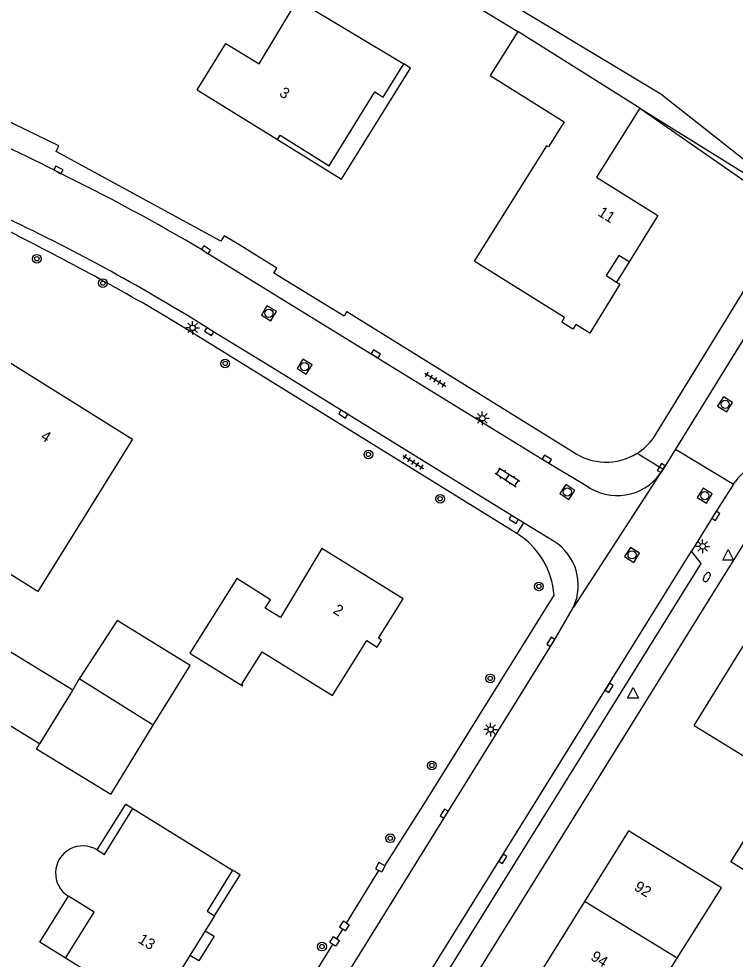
# Model space of a CAD drawing. Extents: x 128999 to 131010, y 395498 to 399007.
# Drawn here: x 130308.2 to 130374.1, y 398318.3 to 398404.8 of the extents above; entities that cross this region are included whole.
import ezdxf

# ---------------------------------------------------------------- set-up
doc = ezdxf.new("R2010")
doc.units = 0
for name, color, linetype in [('gg-afsc-hekwerk', 7, 'Continuous'), ('gg-afsc-muur', 7, 'Continuous'), ('gg-anno-huisnummerreeks BGT', 7, 'Continuous'), ('gg-bbg-bijgebouw', 7, 'Continuous'), ('gg-bbg-gedigitaliseerde bebouwing', 7, 'Continuous'), ('gg-bbg-gedigitaliseerde bijgebouw', 7, 'Continuous'), ('gg-bbg-hoofdgebouw', 7, 'Continuous'), ('gg-bbg-luifel en loopbrug', 7, 'Continuous'), ('gg-bbg-tussenscheiding', 7, 'Continuous'), ('gg-knt-verharding', 7, 'Continuous'), ('gg-knt-verharding nz', 7, 'Continuous'), ('gt-grn-groengrens', 7, 'Continuous'), ('gt-grn-vlakafsluiter', 7, 'Continuous'), ('gt-grn-weggrens', 7, 'Continuous'), ('gt-symb-boom', 7, 'Continuous'), ('gt-symb-brandkraan', 7, 'Continuous'), ('gt-symb-klinker verharding', 7, 'Continuous'), ('gt-symb-kolk', 7, 'Continuous'), ('gt-symb-lichtmast', 7, 'Continuous'), ('gt-symb-rioolschacht', 7, 'Continuous'), ('gt-symb-tegel verharding', 7, 'Continuous'), ('gt-symb-waterafsluiter', 7, 'Continuous')]:
    doc.layers.add(name, color=color, linetype=linetype)

# ---------------------------------------------------------------- blocks, each defined once
blk = doc.blocks.new('gt0-BOOM')
at = {"layer": 'gt-symb-boom'}
for radius in [0.4, 0.2]:
    blk.add_circle((0, 0), radius, dxfattribs=at)
blk = doc.blocks.new('gt0-KOLK')
at = {"layer": 'gt-symb-kolk'}
blk.add_lwpolyline([(0, 0), (0.375, 0), (0.375, 0.4), (-0.375, 0.4), (-0.375, 0), (0, 0)], dxfattribs=at)
blk = doc.blocks.new('gt0-LMAST')
at = {"layer": 'gt-symb-lichtmast'}
for p, q in [((-0.182, 0.173), (-0.447, 0.438)), ((-0.005, 0.246), (-0.005, 0.621)), ((0.172, 0.173), (0.437, 0.438)), ((-0.255, -0.004), (-0.63, -0.004)), ((-0.182, -0.181), (-0.447, -0.446)), ((-0.005, -0.254), (-0.005, -0.629)), ((0.437, -0.446), (0.172, -0.181)), ((0.245, -0.004), (0.62, -0.004))]:
    blk.add_line(p, q, dxfattribs=at)
blk.add_circle((-0.005, -0.004), 0.25, dxfattribs=at)
blk = doc.blocks.new('gt0-TEG1')
at = {"layer": 'gt-symb-tegel verharding'}
for p, q in [((-1.125, 0), (1.125, 0)), ((-0.9, -0.25), (-0.9, 0.25)), ((-0.45, -0.25), (-0.45, 0.25)), ((0, -0.25), (0, 0.25)), ((0.45, -0.25), (0.45, 0.25)), ((0.9, -0.25), (0.9, 0.25))]:
    blk.add_line(p, q, dxfattribs=at)
blk = doc.blocks.new('gt0-RS')
at = {"layer": 'gt-symb-rioolschacht'}
blk.add_lwpolyline([(-0.5, -0.5), (0.5, -0.5), (0.5, 0.5), (-0.5, 0.5)], close=True, dxfattribs=at)
blk.add_circle((0, 0), 0.375, dxfattribs=at)
blk = doc.blocks.new('gt0-KL1')
at = {"layer": 'gt-symb-klinker verharding'}
for p, q in [((-1.15, 0.3), (1.15, 0.3)), ((-1, -0.3), (-1, 0.3)), ((-0.5, 0.3), (-0.5, 0.45)), ((0, -0.3), (0, 0.3)), ((0.5, 0.3), (0.5, 0.45)), ((1, -0.3), (1, 0.3)), ((-1.15, -0.3), (1.15, -0.3)), ((-0.5, -0.45), (-0.5, -0.3)), ((0.5, -0.45), (0.5, -0.3))]:
    blk.add_line(p, q, dxfattribs=at)
blk = doc.blocks.new('gt0-BR')
at = {"layer": 'gt-symb-brandkraan'}
for centre, radius, start, end in [((-0.244, 0), 0.206, 107.56694, 252.43307), ((0.599, -2.664), 3, 106.89205, 107.56694), ((0, -0.691), 0.938, 73.10799, 106.89205), ((-0.599, -2.664), 3, 72.43309, 73.10799), ((0.244, 0), 0.206, 287.56695, 72.43309), ((0.599, 2.664), 3, 252.43307, 253.10797), ((0, 0.691), 0.938, 253.10797, 286.89206), ((-0.599, 2.664), 3, 286.89206, 287.56695)]:
    blk.add_arc(centre, radius, start, end, dxfattribs=at)
blk = doc.blocks.new('gt0-WAFSL')
at = {"layer": 'gt-symb-waterafsluiter'}
for p, q in [((-0.5, -0.333), (0, 0.667)), ((0, 0.667), (0.5, -0.333)), ((0.5, -0.333), (-0.5, -0.333))]:
    blk.add_line(p, q, dxfattribs=at)

msp = doc.modelspace()

# ---------------------------------------------------------------- linework, layer by layer
at = {"layer": 'gg-afsc-hekwerk'}
for p, q in [((130338.36, 398321.626), (130341.35, 398326.464)), ((130337.472, 398320.193), (130338.023, 398321.081)), ((130335.446, 398316.981), (130337.113, 398319.663))]:
    msp.add_line(p, q, dxfattribs=at)
at = {"layer": 'gg-afsc-muur'}
for p, q in [((130366.632, 398366.297), (130377.859, 398384.604)), ((130338.414, 398377.888), (130359.153, 398365.01))]:
    msp.add_line(p, q, dxfattribs=at)
for points in [[(130341.906, 398326.896), (130341.333, 398327.194), (130341.038, 398326.626), (130341.35, 398326.464)], [(130341.906, 398326.896), (130341.611, 398326.328), (130341.35, 398326.464)], [(130338.36, 398321.626), (130338.061, 398321.813), (130337.721, 398321.271), (130338.023, 398321.081)], [(130338.36, 398321.626), (130338.603, 398321.473), (130338.263, 398320.931), (130338.023, 398321.081)], [(130337.113, 398319.663), (130336.833, 398319.842), (130337.178, 398320.381), (130337.472, 398320.193)], [(130337.472, 398320.193), (130337.717, 398320.036), (130337.372, 398319.497), (130337.113, 398319.663)]]:
    msp.add_lwpolyline(points, dxfattribs=at)
for centre, start, end in [((130362.251, 398369.4), 301.94018, 324.6927), ((130362.247, 398369.398), 234.81365, 301.98372)]:
    msp.add_arc(centre, 5.369, start, end, dxfattribs=at)
at = {"layer": 'gg-bbg-bijgebouw'}
msp.add_line((130316.698, 398333.446), (130320.605, 398339.829), dxfattribs=at)
at = {"layer": 'gg-bbg-gedigitaliseerde bebouwing'}
msp.add_line((130365.33, 398396.58), (130354.115, 398403.624), dxfattribs=at)
for points in [[(130330.353, 398400.664), (130333.879, 398406.52), (130343.63, 398400.65)], [(130354.115, 398403.624), (130351.581, 398399.587), (130358.372, 398395.324), (130356.932, 398393.031), (130356.763, 398393.137), (130350.11, 398382.51)], [(130324.65, 398398.27), (130327.27, 398402.52), (130330.353, 398400.664)], [(130370.33, 398339.81), (130378.827, 398334.602), (130381.2, 398338.354), (130380.151, 398339.017), (130382.313, 398342.43)], [(130368.783, 398318.396), (130372.854, 398324.877), (130364.31, 398330.13)], [(130356.27, 398317.22), (130364.725, 398311.936), (130368.783, 398318.396)]]:
    msp.add_lwpolyline(points, dxfattribs=at)
at = {"layer": 'gg-bbg-gedigitaliseerde bijgebouw'}
msp.add_line((130313.805, 398344.088), (130313.198, 398343.097), dxfattribs=at)
for points in [[(130320.605, 398339.829), (130324.003, 398345.32), (130317.298, 398349.469), (130313.805, 398344.088)], [(130310.148, 398338.114), (130303.707, 398342.056), (130306.757, 398347.039), (130313.198, 398343.097)], [(130316.698, 398333.446), (130309.855, 398337.635), (130310.148, 398338.114)], [(130377.302, 398325.032), (130373.72, 398327.269), (130375.874, 398330.715), (130377.078, 398329.971)]]:
    msp.add_lwpolyline(points, dxfattribs=at)
at = {"layer": 'gg-bbg-hoofdgebouw'}
for p, q in [((130324.65, 398398.27), (130332.02, 398393.71)), ((130370.33, 398339.81), (130374.852, 398347.089)), ((130318.731, 398332.183), (130327.902, 398326.506)), ((130364.31, 398330.13), (130360.25, 398323.61)), ((130360.25, 398323.61), (130356.27, 398317.22)), ((130326.235, 398322.299), (130325.385, 398320.926)), ((130325.385, 398320.926), (130323.982, 398318.66))]:
    msp.add_line(p, q, dxfattribs=at)
for points in [[(130332.02, 398393.71), (130332.26, 398394.1), (130336.79, 398391.29), (130340.98, 398398.09), (130341.75, 398397.61), (130343.63, 398400.65)], [(130365.33, 398396.58), (130361.35, 398390.24), (130367, 398386.71), (130364.36, 398382.45)], [(130364.36, 398382.45), (130363.4, 398383.03), (130362.24, 398381.18), (130363.205, 398380.587)], [(130363.205, 398380.587), (130363.51, 398380.4), (130360.73, 398375.9), (130359.45, 398376.69), (130359.18, 398376.26), (130358.16, 398376.9), (130358.43, 398377.33), (130350.11, 398382.51)], [(130306.22, 398371.842), (130307.16, 398373.36), (130318.7, 398366.15), (130309.99, 398352.13)], [(130309.99, 398352.13), (130303.34, 398356.27), (130305.984, 398360.504)], [(130337.07, 398342.56), (130340.23, 398347.61), (130341.19, 398347.01), (130341.6, 398347.65), (130341.3, 398347.84), (130343.57, 398351.45), (130336.11, 398356.08), (130332.29, 398349.75), (130330.89, 398350.6), (130331.37, 398351.36), (130328.28, 398353.31), (130323.98, 398346.46), (130328.8, 398343.46), (130328.85, 398343.55), (130328.76, 398343.61), (130330.63, 398346.59), (130337.07, 398342.56)], [(130315.442, 398328.354), (130316.106, 398327.943), (130318.731, 398332.183)], [(130327.902, 398326.506), (130325.555, 398322.721), (130326.235, 398322.299)], [(130312.534, 398318.389), (130315.164, 398322.637), (130312.806, 398324.098)], [(130323.982, 398318.66), (130320.683, 398313.334), (130312.534, 398318.389)]]:
    msp.add_lwpolyline(points, dxfattribs=at)
msp.add_arc((130314.124, 398326.226), 2.503, 58.22288, 238.23221, dxfattribs=at)
at = {"layer": 'gg-bbg-luifel en loopbrug'}
msp.add_line((130364.36, 398382.45), (130363.205, 398380.587), dxfattribs=at)
for points in [[(130332.02, 398393.71), (130337.924, 398390.048), (130344.259, 398400.26), (130343.63, 398400.65)], [(130315.442, 398328.354), (130318.096, 398332.579), (130318.731, 398332.183)], [(130326.235, 398322.299), (130328.591, 398326.076), (130327.902, 398326.506)], [(130312.534, 398318.389), (130310.166, 398319.866), (130312.806, 398324.098)], [(130325.385, 398320.926), (130326.2, 398320.418), (130324.79, 398318.156), (130323.982, 398318.66)]]:
    msp.add_lwpolyline(points, dxfattribs=at)
at = {"layer": 'gg-bbg-tussenscheiding'}
for p, q in [((130320.605, 398339.829), (130313.805, 398344.088)), ((130313.198, 398343.097), (130310.148, 398338.114)), ((130368.783, 398318.396), (130360.25, 398323.61))]:
    msp.add_line(p, q, dxfattribs=at)
at = {"layer": 'gg-knt-verharding'}
for p, q in [((130311.588, 398390.84), (130311.789, 398390.733)), ((130376.878, 398378.611), (130368.624, 398365.227)), ((130368.624, 398365.227), (130367.478, 398363.38)), ((130368.624, 398365.227), (130373.961, 398362.008)), ((130367.478, 398363.38), (130367.213, 398362.971)), ((130373.961, 398362.008), (130374.109, 398362.224)), ((130357.454, 398356.733), (130354.645, 398358.445)), ((130375.42, 398357.381), (130372.983, 398353.455)), ((130370.97, 398354.705), (130370.096, 398355.844)), ((130372.983, 398353.455), (130323.8, 398274.22)), ((130345.631, 398332.771), (130357.46, 398351.8)), ((130357.44, 398347.56), (130359.236, 398350.697)), ((130313.883, 398277.364), (130357.44, 398347.56)), ((130341.906, 398326.896), (130345.631, 398332.771))]:
    msp.add_line(p, q, dxfattribs=at)
for points in [[(130327.112, 398384.855), (130326.83, 398384.339), (130311.691, 398392.6), (130311.936, 398393.123)], [(130331.977, 398381.868), (130328.32, 398384.13), (130327.112, 398384.855)], [(130325.182, 398383.503), (130356.683, 398364.13), (130360.402, 398361.869)], [(130338.414, 398377.888), (130338.152, 398377.459), (130331.688, 398381.401), (130331.977, 398381.868)], [(130354.041, 398357.469), (130323.498, 398376.349), (130321.785, 398377.397), (130320.057, 398378.425)], [(130354.645, 398358.445), (130331.163, 398372.955), (130325.846, 398376.211)], [(130373.961, 398362.008), (130372.163, 398359.204), (130370.096, 398355.844)], [(130321.897, 398278.259), (130323.511, 398278.138), (130327.122, 398284.048), (130370.97, 398354.705)]]:
    msp.add_lwpolyline(points, dxfattribs=at)
for centre, radius, start, end in [((130211.829, 398191.369), 225.225, 63.61027, 72.77686), ((130211.351, 398192.158), 222.535, 63.22854, 69.19935), ((130225.21, 398214.332), 196.502, 59.41886, 63.85776), ((130181.188, 398134.912), 280.327, 60.30496, 63.92673), ((130230.605, 398224.602), 179.042, 57.86281, 64.66172), ((130378.371, 398359.104), 5.282, 75.74536, 143.79183), ((130363.255, 398365.835), 4.886, 234.27139, 324.10989), ((130350.095, 398351.224), 7.388, 4.47504, 57.7137), ((130354.928, 398352.706), 4.754, 334.99656, 57.89966)]:
    msp.add_arc(centre, radius, start, end, dxfattribs=at)
at = {"layer": 'gg-knt-verharding nz'}
for p, q in [((130364.765, 398347.262), (130370.096, 398355.844)), ((130321.897, 398278.259), (130364.765, 398347.262))]:
    msp.add_line(p, q, dxfattribs=at)
at = {"layer": 'gt-grn-groengrens'}
msp.add_line((130365.33, 398396.58), (130379.268, 398386.904), dxfattribs=at)
msp.add_lwpolyline([(130330.027, 398564.9), (130308.285, 398433.416), (130367.281, 398397.904), (130378.163, 398389.313), (130378.736, 398389.313), (130386.182, 398400.768), (130375.872, 398405.35), (130328.905, 398434.561), (130328.332, 398436.852), (130334.06, 398459.19), (130335.452, 398459.654)], dxfattribs=at)
at = {"layer": 'gt-grn-vlakafsluiter'}
for p, q in [((130328.881, 398419.145), (130354.115, 398403.624)), ((130365.33, 398396.58), (130379.729, 398387.656))]:
    msp.add_line(p, q, dxfattribs=at)
at = {"layer": 'gt-grn-weggrens'}
for p, q in [((130365.091, 398364.844), (130367.478, 398363.38)), ((130367.213, 398362.971), (130359.236, 398350.697)), ((130354.645, 398358.445), (130354.041, 398357.469))]:
    msp.add_line(p, q, dxfattribs=at)

# ---------------------------------------------------------------- block references
at = {"layer": 'gt-symb-boom'}
for p, rotation in [((130309.9, 398382.739), 154.4085758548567), ((130327.221, 398373.106), -31.720060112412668), ((130340.386, 398364.734), -31.720060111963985), ((130346.978, 398360.659), -31.720060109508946), ((130342.401, 398329.429), -121.79891282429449), ((130336.119, 398319.467), -121.92645508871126)]:
    msp.add_blockref('gt0-BOOM', p, dxfattribs=dict(at, rotation=rotation))
for p in [(130315.974, 398380.499), (130356.06, 398352.595), (130351.591, 398344.139), (130346.218, 398336.13)]:
    msp.add_blockref('gt0-BOOM', p, dxfattribs=at)
at = {"layer": 'gt-symb-brandkraan', "rotation": 58.12218352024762}
msp.add_blockref('gt0-BR', (130371.5, 398353.455), dxfattribs=at)
at = {"layer": 'gt-symb-klinker verharding', "rotation": -33.0863073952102}
msp.add_blockref('gt0-KL1', (130353.18, 398362.64), dxfattribs=at)
at = {"layer": 'gt-symb-kolk'}
for p, rotation in [((130311.789, 398390.733), -28.081031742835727), ((130325.344, 398383.396), -33.50429000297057), ((130325.846, 398376.211), 148.51726161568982), ((130340.955, 398373.814), -31.540888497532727), ((130338.182, 398368.623), 148.2597978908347), ((130356.683, 398364.13), -31.62389029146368), ((130367.478, 398363.38), 58.20108717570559), ((130372.163, 398359.204), -122.00538320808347), ((130353.845, 398358.933), 148.64043834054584), ((130357.323, 398347.388), 57.4541066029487), ((130362.349, 398343.371), -121.67131852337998), ((130347.531, 398331.59), 58.20108717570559), ((130352.586, 398327.654), -121.87781647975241)]:
    msp.add_blockref('gt0-KOLK', p, dxfattribs=dict(at, rotation=rotation))
at = {"layer": 'gt-symb-lichtmast'}
for p in [(130324.227, 398376.385), (130350.862, 398368.066), (130371.123, 398356.284), (130351.625, 398339.432)]:
    msp.add_blockref('gt0-LMAST', p, dxfattribs=at)
at = {"layer": 'gt-symb-rioolschacht'}
for p, rotation in [((130331.238, 398377.717), 149.75866512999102), ((130334.517, 398372.811), 148.16569697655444), ((130373.182, 398369.345), 58.1221835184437), ((130358.673, 398361.283), 146.5292582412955), ((130371.314, 398360.941), 58.12218352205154), ((130364.63, 398355.498), 58.12218352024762)]:
    msp.add_blockref('gt0-RS', p, dxfattribs=dict(at, rotation=rotation))
at = {"layer": 'gt-symb-tegel verharding'}
for p, rotation in [((130346.541, 398371.607), -31.59249156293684), ((130344.51, 398364.034), -31.750196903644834)]:
    msp.add_blockref('gt0-TEG1', p, dxfattribs=dict(at, rotation=rotation))
at = {"layer": 'gt-symb-waterafsluiter'}
for p in [(130373.461, 398355.339), (130364.722, 398342.646)]:
    msp.add_blockref('gt0-WAFSL', p, dxfattribs=at)

# ---------------------------------------------------------------- texts
at = {"layer": 'gg-anno-huisnummerreeks BGT'}
for s, rotation, p in [('3', 328.2, (130332.12, 398397.765)), ('11', 328.2, (130361.409, 398386.756)), ('4', 328, (130310.167, 398366.176)), ('2', 328.2, (130337.06, 398350.195)), ('92', 328.1, (130364.744, 398324.73)), ('13', 328.2, (130319.124, 398319.888)), ('94', 328.1, (130360.741, 398318.302))]:
    msp.add_text(s, height=1, rotation=rotation, dxfattribs=at).set_placement(p)

doc.saveas('drawing.dxf')
